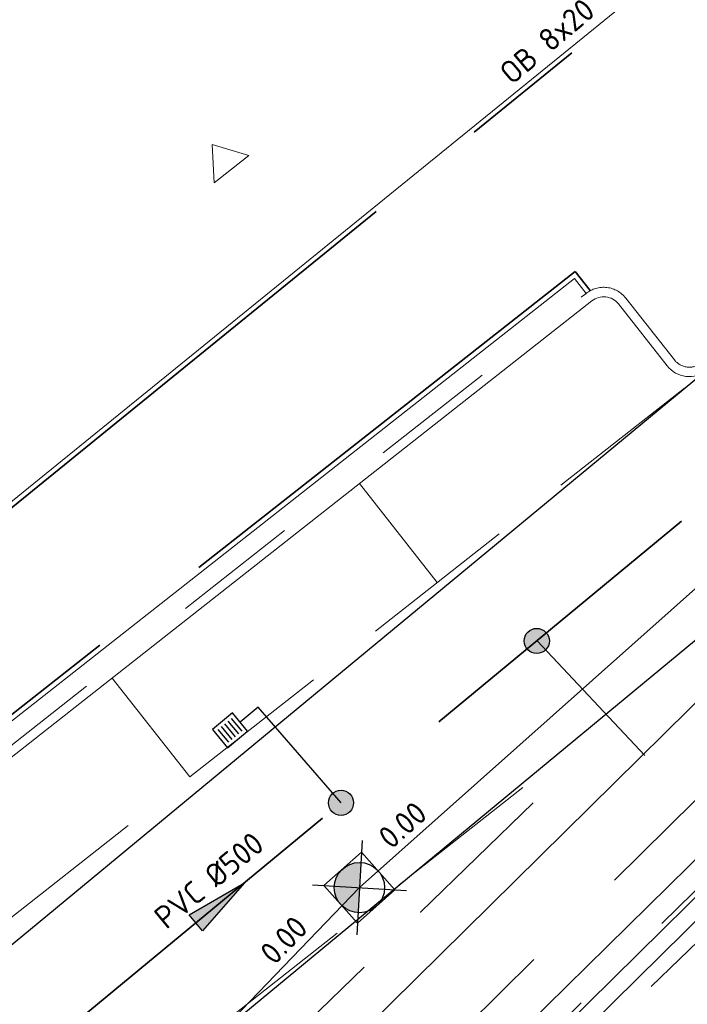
# Model space of a CAD drawing. Header units: metres. Extents: x 92403 to 95147, y 464428 to 465602.
# Tile 497 of 568: x 93323 to 93334, y 465160 to 465175. Entities that reach past the tile are written whole.
import ezdxf
from ezdxf.enums import TextEntityAlignment as Align

# ---------------------------------------------------------------- set-up
doc = ezdxf.new("R2010")
doc.units = ezdxf.units.M
for name, pattern in [('DASHED', [0.75, 0.5, -0.25]), ('RI-DRAINAGE', [19.200000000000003, 6, -1.8, 1.8, -1.8, 2.4, -1.8, 1.8, -1.8]), ('RI-GWA', [18.450000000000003, 6, -1.8, 1.75, -1.8, 1.75, -1.8, 1.75, -1.8]), ('RI-HWA', [7.4, 5, -2.4]), ('RI-HWA_KOLKAANSLUITING', [4.3, 2.5, -1.8]), ('VH-OPSLUITBAND_80X200', [14, 8, -2, 2, -2]), ('VH-TROTTOIRBAND', [15, 5, -2, 2, -2, 2, -2])]:
    doc.linetypes.add(name, pattern=pattern)
doc.layers.get('0').update_dxf_attribs({"linetype": 'CONTINUOUS'})
for name, color, linetype, lineweight, true_color in [('B-OI-RI-GWA_TRANSPORTLEIDING-G', 7, 'RI-GWA', 18, 0xff8400), ('N-OI-RI-DRAINAGE_DRAIN_PVC-G', 7, 'RI-DRAINAGE', 18, 0x00ff04), ('N-OI-RI-HWA_STROOMRICHTING-S', 7, 'CONTINUOUS', 25, 0x007bff), ('N-OI-RI-HWA_TRANSPORTLEIDING-G', 7, 'RI-HWA', 35, 0x007bff)]:
    doc.layers.add(name, color=color, linetype=linetype, lineweight=lineweight, true_color=true_color)
for name, color, linetype, lineweight in [('B-RO-OG-TOPOGRAFIE_BEBOUWING_ENTREE-S', 7, 'CONTINUOUS', 5), ('B-WE-VH-VERHARDING_FUNDERING-G', 252, 'CONTINUOUS', 18), ('N-RO-VW-MARKERING-G', 7, 'CONTINUOUS', 9), ('N-WE-GW-ONTGRAVING-V', 2, 'CONTINUOUS', 30), ('N-WE-RI-HWA_HULPSTUK-S', 150, 'CONTINUOUS', 25), ('N-WE-RI-HWA_KOLK_STRAATKOLK-S', 150, 'CONTINUOUS', 25), ('N-WE-RI-HWA_KOLKAANSLUITING-G', 150, 'RI-HWA_KOLKAANSLUITING', 25), ('N-WE-VH-KANTOPSLUITING_OPSLUITBAND_80X200-G', 7, 'VH-OPSLUITBAND_80X200', 35), ('N-WE-VH-KANTOPSLUITING_TROTTOIRBAND-G', 7, 'VH-TROTTOIRBAND', 35), ('N-WE-VH-KANTOPSLUITING_TROTTOIRBAND_130 150-T18', 10, 'CONTINUOUS', 18), ('N-WE-VH-KANTOPSLUITING_VOORKANTBAND-G', 50, 'CONTINUOUS', 35), ('V-OI-RI-GWA_RIOOLPUT_INSPECTIEPUT-S', 30, 'CONTINUOUS', 25), ('V-WE-RI-GWA_STROOMRICHTING-S', 30, 'CONTINUOUS', 25), ('V-WE-RI-VOLSCHUIMEN-G', 130, 'CONTINUOUS-V', 35)]:
    doc.layers.add(name, color=color, linetype=linetype, lineweight=lineweight)
doc.styles.add('NLCS-ISO', font='NLCS-ISO.ttf')
doc.styles.add('NLCS-ISO-M200-T18', font='NLCS-ISO.ttf', dxfattribs={"height": 0.36})
doc.linetypes.add('CONTINUOUS-V', pattern='A,3.5,[24,NLCS.SHX,S=0.5,R=0,X=0,Y=0],3.5', length=7)

# ---------------------------------------------------------------- blocks, each defined once
blk = doc.blocks.new('SRO-BEBOUWING_ENTREE')
blk.add_lwpolyline([(0, 0.35), (0, -0.35), (0.5, 0)], close=True)
blk = doc.blocks.new('STRAATKOLK 415X375')
at = {"layer": 'N-WE-RI-HWA_KOLK_STRAATKOLK-S', "flags": 128}
blk.add_lwpolyline([(-0.4149999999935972, 0), (0, 0), (0, 0.375), (-0.4149999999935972, 0.375)], close=True, dxfattribs=at)
for points in [[(-0.3442519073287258, 0.05499999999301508), (-0.3442519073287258, 0.3200000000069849)], [(-0.275263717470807, 0.05499999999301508), (-0.275263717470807, 0.3200000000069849)], [(-0.2074999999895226, 0.05499999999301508), (-0.2074999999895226, 0.3200000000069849)], [(-0.1367519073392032, 0.05499999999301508), (-0.1367519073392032, 0.3200000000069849)], [(-0.0677637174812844, 0.05499999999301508), (-0.0677637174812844, 0.3200000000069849)]]:
    blk.add_lwpolyline(points, dxfattribs=at)
blk = doc.blocks.new('*U270')
at = {"ltscale": 0.1}
blk.add_hatch(color=256, dxfattribs=at).paths.add_polyline_path([(2.500000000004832, 0), (-2.500000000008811, -0.8333333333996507), (-2.500000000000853, 0.8333333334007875)])
at = {"ltscale": 0.1, "flags": 128}
blk.add_lwpolyline([(2.500000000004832, 0), (-2.500000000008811, -0.8333333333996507), (-2.500000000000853, 0.8333333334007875)], close=True, dxfattribs=at)
at = {"ltscale": 0.1, "style": 'NLCS-ISO'}
for tag, p in [('BOBL', (-117.7269085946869, 1.13686837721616e-13)), ('MAT', (-0.5, 0.5000000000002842))]:
    blk.add_attdef(tag, text='', height=1.8, dxfattribs=at).set_placement(p, align=Align.BOTTOM_RIGHT)
for tag, p in [('DIA', (0.5, 0.5000000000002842)), ('BOBR', (112.828562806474, 0))]:
    blk.add_attdef(tag, text='', height=1.8, dxfattribs=at).set_placement(p, align=Align.BOTTOM_LEFT)
blk.add_attdef('JVA', text='', height=1.8, dxfattribs=at).set_placement((0, -0.9999999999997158), align=Align.TOP_CENTER)
at = {"ltscale": 0.1, "style": 'NLCS-ISO', "flags": 1}
blk.add_attdef('PUTNR-L', text='', height=1.8, dxfattribs=at).set_placement((-0.8215082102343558, -5.885126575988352), align=Align.BOTTOM_RIGHT)
blk.add_attdef('PUTNR-L', text='', height=1.8, dxfattribs=at).set_placement((1.948397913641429, -5.769780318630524), align=Align.BOTTOM_LEFT)
blk = doc.blocks.new('V-SRI-PUT_GWA-SO')
blk.add_hatch(color=256).paths.add_polyline_path([(1.414142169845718, 1.414284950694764, 0.6648581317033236), (-1.999916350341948, 0.0182917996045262), (-1.999916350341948, -0.0182917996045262, 0.1965342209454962), (-1.414225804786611, -1.414201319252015)])
at = {"ltscale": 0.1, "flags": 128}
for points in [[(-2.651650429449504, 2.651650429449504), (2.651650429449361, -2.651650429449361)], [(2.651650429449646, 2.651650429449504), (-2.651650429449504, -2.651650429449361)]]:
    blk.add_lwpolyline(points, dxfattribs=at)
at = {"flags": 128}
blk.add_lwpolyline([(-2.00008364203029, 2.000083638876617), (1.99991635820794, 2.000083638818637), (1.999916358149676, -1.99991636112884), (-2.000083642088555, -1.999916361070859)], close=True, dxfattribs=at)
at = {"lineweight": -3, "flags": 128}
blk.add_lwpolyline([(2.000083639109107, -1.99991635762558), (1.99991635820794, 2.000083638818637), (-2.000083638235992, 1.999916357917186), (-1.999916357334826, -2.000083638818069)], close=True, dxfattribs=at)
at = {"lineweight": -3}
blk.add_circle((0, 0), 1.999999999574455, dxfattribs=at)
blk = doc.blocks.new('SRI-HULP_INLAAT_KOLK-SO')
h = blk.add_hatch(color=256)
edge = h.paths.add_edge_path()
edge.add_arc((0, 0), 0.9999999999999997, 0, 360)
blk.add_circle((0, 0), 0.9999999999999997)
blk = doc.blocks.new('*U432')
at = {"ltscale": 0.1, "style": 'NLCS-ISO'}
for tag, p in [('BOBL', (-64.90199961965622, 1.13686837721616e-13)), ('MAT', (-1, 0.5000000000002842))]:
    blk.add_attdef(tag, text='', height=1.8, dxfattribs=at).set_placement(p, align=Align.BOTTOM_RIGHT)
for tag, p in [('DIA', (1, 0.5000000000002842)), ('BOBR', (63.81203188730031, 0))]:
    blk.add_attdef(tag, text='', height=1.8, dxfattribs=at).set_placement(p, align=Align.BOTTOM_LEFT)
blk.add_attdef('JVA', text='', height=1.8, dxfattribs=at).set_placement((0, -0.9999999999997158), align=Align.TOP_CENTER)
blk = doc.blocks.new('*U433')
at = {"ltscale": 0.1}
blk.add_hatch(color=256, dxfattribs=at).paths.add_polyline_path([(-2.500000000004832, 3.0616169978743e-16), (2.500000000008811, 0.8333333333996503), (2.500000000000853, -0.8333333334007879)])
at = {"ltscale": 0.1, "flags": 128}
blk.add_lwpolyline([(-2.500000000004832, 3.0616169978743e-16), (2.500000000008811, 0.8333333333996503), (2.500000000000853, -0.8333333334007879)], close=True, dxfattribs=at)
at = {"ltscale": 0.1, "style": 'NLCS-ISO'}
for tag, p in [('BOBL', (-41.11891167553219, 1.13686837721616e-13)), ('MAT', (-1, 0.5000000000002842))]:
    blk.add_attdef(tag, text='', height=1.8, dxfattribs=at).set_placement(p, align=Align.BOTTOM_RIGHT)
for tag, p in [('DIA', (1, 0.5000000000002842)), ('BOBR', (41.34875218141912, 0))]:
    blk.add_attdef(tag, text='', height=1.8, dxfattribs=at).set_placement(p, align=Align.BOTTOM_LEFT)
blk.add_attdef('JVA', text='', height=1.8, dxfattribs=at).set_placement((0, -0.9999999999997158), align=Align.TOP_CENTER)

msp = doc.modelspace()

# ---------------------------------------------------------------- linework, layer by layer
at = {"layer": 'B-OI-RI-GWA_TRANSPORTLEIDING-G'}
msp.add_lwpolyline([(93446.04334380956, 465256.115521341), (93414.92861935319, 465230.7843013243), (93385.545, 465207.335), (93345.02, 465172.545), (93309.939, 465138.03), (93281.489, 465106.16), (93272.55, 465095.75), (93246.12, 465056.88), (93231.409, 465035.78), (93221.1, 465020.839), (93190.047, 464975.644), (93154.17, 464931), (93110.8, 464886.38), (93068.919, 464854.632), (93060.95801684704, 464850.6229944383)], dxfattribs=at)
at = {"layer": 'B-WE-VH-VERHARDING_FUNDERING-G', "lineweight": 13, "flags": 128}
for points in [[(93445.82237110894, 465256.3869454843), (93414.70896970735, 465231.0568025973), (93385.32177920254, 465207.6046513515), (93344.78300294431, 465172.8028246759), (93309.68545092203, 465138.2715397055), (93281.22565751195, 465106.3905690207), (93272.2716391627, 465095.963079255), (93245.83172131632, 465057.0784933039), (93231.12140404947, 465035.9794725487), (93220.81172440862, 465021.0374875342), (93189.76596008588, 464975.8530184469), (93153.90751807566, 464931.2321113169), (93110.56747130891, 464886.6429278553), (93068.73303508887, 464854.9302256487), (93060.80058060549, 464850.9356005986)], [(93446.26431651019, 465255.8440971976), (93415.14826899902, 465230.5118000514), (93385.76822079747, 465207.0653486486), (93345.2569970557, 465172.287175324), (93310.19254907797, 465137.7884602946), (93281.75234248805, 465105.9294309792), (93272.8283608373, 465095.536920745), (93246.40827868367, 465056.6815066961), (93231.69659595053, 465035.5805274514), (93221.3882755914, 465020.6405124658), (93190.32803991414, 464975.434981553), (93154.43248192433, 464930.7678886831), (93111.0325286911, 464886.1170721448), (93069.10496491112, 464854.3337743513), (93061.11541939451, 464850.3103994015)]]:
    msp.add_lwpolyline(points, dxfattribs=at)
at = {"layer": 'N-OI-RI-DRAINAGE_DRAIN_PVC-G', "flags": 128}
msp.add_lwpolyline([(93326.84857128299, 465156.0814431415), (93345.81740532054, 465174.791729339)], dxfattribs=at)
at = {"layer": 'N-OI-RI-HWA_TRANSPORTLEIDING-G', "flags": 128}
msp.add_lwpolyline([(93306.79583724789, 465145.2137448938), (93345.4680690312, 465177.1819745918)], dxfattribs=at)
at = {"layer": 'N-RO-VW-MARKERING-G', "linetype": 'DASHED', "ltscale": 5, "flags": 128}
for points in [[(93333.51279530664, 465169.3763827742), (93314.05436616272, 465154.0794859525, 0.0002332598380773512), (93313.8551973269, 465153.9303840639, 0.0002332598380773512)], [(93337.47747520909, 465164.2122239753, 0.00242187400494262), (93323.14530665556, 465150.2627939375)], [(93330.94086643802, 465163.029680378), (93316.12336780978, 465151.3811682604, 0.001119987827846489), (93315.1804063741, 465150.6728635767)], [(93331.10946191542, 465162.7859644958, 0.002415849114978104), (93316.82685897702, 465148.8099393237)]]:
    msp.add_lwpolyline(points, format="xyb", dxfattribs=at)
for points in [[(93329.58200170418, 465166.2862595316), (93328.34595240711, 465167.8585769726)], [(93325.65120810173, 465163.1961362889), (93324.41515880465, 465164.7684537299)]]:
    msp.add_lwpolyline(points, dxfattribs=at)
at = {"layer": 'N-WE-GW-ONTGRAVING-V', "flags": 128}
for points in [[(93273.56555696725, 465100.2622130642), (93306.95680435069, 465137.9566337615), (93308.89159630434, 465139.8700371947), (93306.4444775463, 465142.8186102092), (93299.22540999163, 465136.7002371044), (93297.15643837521, 465139.1414164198), (93305.76135143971, 465146.4343345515), (93344.44864930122, 465178.4151750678), (93385.16169789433, 465211.8390919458), (93422.41004249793, 465242.1620300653)], [(93403.4269465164, 465181.733642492), (93388.93649916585, 465199.4360426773), (93383.6267154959, 465205.6907464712), (93348.15210623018, 465176.7180379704), (93350.36743714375, 465173.9656673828), (93349.98603271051, 465173.6419936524), (93373.79096656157, 465143.453098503), (93372.90706301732, 465142.7561115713), (93387.85553190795, 465125.3804091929), (93386.18777906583, 465123.9456268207), (93367.90864296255, 465145.1928081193), (93350.36485959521, 465167.0774224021), (93350.50980639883, 465167.2166533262), (93345.84763606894, 465173.2764785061), (93327.6210333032, 465155.2983068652), (93312.87138610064, 465140.711711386), (93314.15129299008, 465139.1695308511), (93313.77764755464, 465138.8366421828), (93346.08381566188, 465098.8242303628), (93343.29295626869, 465096.5795602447), (93358.90145998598, 465077.1091464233)]]:
    msp.add_lwpolyline(points, dxfattribs=at)
msp.add_lwpolyline([(93311.46103259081, 465142.411069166), (93326.0750889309, 465156.8635716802), (93339.92007837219, 465170.5198533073), (93309.20501477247, 465145.129381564)], close=True, dxfattribs=at)
at = {"layer": 'N-WE-RI-HWA_KOLKAANSLUITING-G', "flags": 128}
for points in [[(93331.16918113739, 465165.361862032), (93334.86986251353, 465161.4200827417), (93334.596123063, 465161.1651747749)], [(93328.05306053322, 465162.7859346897), (93326.73841549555, 465164.3070535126), (93326.45000146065, 465164.0688756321)]]:
    msp.add_lwpolyline(points, dxfattribs=at)
at = {"layer": 'N-WE-VH-KANTOPSLUITING_OPSLUITBAND_80X200-G', "flags": 128}
msp.add_lwpolyline([(93332.01551752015, 465170.9250232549), (93331.77623802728, 465171.2293989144), (93318.01350908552, 465160.4100751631), (93316.46439094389, 465162.3196590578), (93352.15360404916, 465191.2849992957), (93354.03234631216, 465188.9690907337), (93349.09727799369, 465184.8692755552), (93349.34468296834, 465184.5714668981)], dxfattribs=at)
at = {"layer": 'N-WE-VH-KANTOPSLUITING_TROTTOIRBAND-G', "lineweight": 15, "flags": 128}
for points in [[(93409.22620762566, 465234.0194362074), (93409.12865249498, 465233.9396507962, 0.4142135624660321), (93409.0652026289, 465233.3064256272), (93409.85655721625, 465232.3388214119, -0.414213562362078), (93409.81425730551, 465231.9166712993), (93381.52234267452, 465208.7781441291, -0.4142135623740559), (93381.10019256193, 465208.8204440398), (93380.30883797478, 465209.788048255, 0.4142135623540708), (93379.6756128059, 465209.851498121), (93376.04975361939, 465206.8860911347), (93364.7720641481, 465197.4289392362, 0.4142135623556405), (93364.7164021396, 465196.7949820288), (93365.51958991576, 465195.8371775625, -0.4142135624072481), (93365.4824819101, 465195.4145394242), (93362.34088326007, 465192.780083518, -0.4142135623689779), (93361.91824512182, 465192.8171915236), (93361.11420895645, 465193.7760076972, 0.412864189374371), (93360.4818441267, 465193.8329987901), (93349.4016381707, 465184.6281015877, 0.4105417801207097), (93349.33947252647, 465183.9987751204), (93350.12772249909, 465183.0253310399, -0.4005312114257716), (93350.08783779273, 465182.5980758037, -0.00624300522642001), (93337.59694746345, 465172.777867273), (93333.77386303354, 465169.7724176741, -0.4142135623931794), (93333.35260802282, 465169.8228578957), (93332.58007721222, 465170.8055562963, 0.4142135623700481), (93331.94819469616, 465170.8812166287), (93312.76592191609, 465155.8014152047, 0.4142135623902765), (93312.69026158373, 465155.1695326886), (93313.4530880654, 465154.1991786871, -0.4046260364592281), (93313.40991098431, 465153.7836883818, 0.006584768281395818), (93307.84968238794, 465149.4868792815, 0.0007773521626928), (93307.84931757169, 465149.4865886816, -0.4145501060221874), (93307.42728734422, 465149.5339585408), (93306.64822770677, 465150.5117100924, 0.4145410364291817), (93306.01546982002, 465150.5829155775, 0.01113529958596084), (93296.82985029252, 465142.9059798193, 0.00050503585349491), (93294.92943696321, 465141.1246417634, 0.4142817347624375), (93294.90957957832, 465140.4884814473), (93295.76559228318, 465139.5775194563, -0.4137453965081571), (93295.7522219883, 465139.1532884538, 0.001355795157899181), (93290.67901249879, 465134.3567665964, 0.0004311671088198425), (93290.67882515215, 465134.3565881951, -0.4149843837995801), (93290.25478696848, 465134.3671514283), (93289.39315453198, 465135.2729167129, 0.41428173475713), (93288.75688086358, 465135.288730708, 0.001894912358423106), (93281.70306045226, 465128.5243441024, 0.007732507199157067), (93271.35644185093, 465118.0421716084, 0.4143982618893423), (93271.37062908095, 465117.4057330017), (93272.27404364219, 465116.5422624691, -0.4109407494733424), (93272.28336074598, 465116.1172086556, 0.003748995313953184), (93267.41349969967, 465110.9351156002), (93267.26662102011, 465110.7855569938, -0.385792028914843), (93260.76285067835, 465110.4076440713), (93253.91245755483, 465115.928683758), (93247.14868926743, 465121.3922241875), (93239.93267225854, 465127.2285171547), (93232.6417733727, 465133.0977256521), (93225.2268281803, 465139.1635905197), (93210.81728473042, 465150.7938421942), (93209.77014246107, 465151.6249383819), (93201.83746426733, 465158.1229513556), (93199.91064924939, 465159.6492951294), (93198.36093343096, 465160.8770699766), (93192.87344971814, 465165.2248879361, -0.4633750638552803), (93192.68010969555, 465171.0963077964), (93202.2874474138, 465179.7962132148, -0.4142135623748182), (93202.71119125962, 465179.7752095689), (93203.55023334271, 465178.8486522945, 0.4142135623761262), (93204.18584911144, 465178.8171468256), (93218.56601801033, 465191.8390799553, 0.4142135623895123), (93218.59752347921, 465192.474695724), (93217.75848139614, 465193.4012529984, -0.414213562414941), (93217.77948504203, 465193.8249968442), (93218.27941079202, 465194.2777036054), (93222.85249066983, 465197.8135798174), (93223.97839364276, 465198.6619714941), (93225.03083329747, 465199.4201164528), (93227.81206252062, 465201.3614645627), (93227.86853999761, 465201.4014488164)], [(93344.31757937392, 465170.4546175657), (93341.41067012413, 465167.7856279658, 3.779717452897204e-05), (93341.18541685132, 465167.5695873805, 0.0005509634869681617), (93337.9056467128, 465164.416534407, 0.4142774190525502), (93337.89780376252, 465163.9922965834), (93338.7652626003, 465163.0923562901, -0.4141491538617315), (93338.75356049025, 465162.4560292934, 0.002349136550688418), (93324.86631795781, 465148.9396435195, -0.4138524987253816), (93324.22998367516, 465148.9451032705), (93323.35377886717, 465149.8366677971, 0.4142774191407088), (93322.92948416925, 465149.8403081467, 0.00152995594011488), (93313.9479977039, 465140.9554907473)]]:
    msp.add_lwpolyline(points, format="xyb", dxfattribs=at)
at = {"layer": 'N-WE-VH-KANTOPSLUITING_VOORKANTBAND-G', "linetype": 'Continuous', "lineweight": 15}
msp.add_lwpolyline([(93349.40163817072, 465184.6281015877), (93349.20993468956, 465184.858860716), (93354.14428968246, 465188.9580832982), (93352.16533167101, 465191.3975269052), (93316.35186333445, 465162.3313866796), (93318.00101491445, 465160.2984924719), (93331.76278730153, 465171.1170642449), (93331.94819469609, 465170.8812166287)], dxfattribs=at)
msp.add_lwpolyline([(93296.93047982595, 465142.7947141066, -0.0111329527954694), (93306.10907514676, 465150.4657061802, -0.4145410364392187), (93306.53091373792, 465150.4182358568), (93307.30999862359, 465149.4404526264, 0.4145501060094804), (93307.94295817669, 465149.3694074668, -0.006588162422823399), (93313.50295406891, 465153.6659764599, 0.407492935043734), (93313.57101187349, 465154.2918823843), (93312.80818539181, 465155.262236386, -0.4142135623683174), (93312.8586256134, 465155.6834913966), (93332.04089839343, 465170.7632928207, -0.414213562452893), (93332.46215340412, 465170.712852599), (93333.23468421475, 465169.7301541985, 0.4142135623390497), (93333.86656673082, 465169.6544938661), (93337.68891709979, 465172.659366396, 0.006243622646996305), (93350.18396100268, 465182.4828950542, 0.4030664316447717)], format="xyb", dxfattribs=at)
at = {"layer": 'N-WE-VH-KANTOPSLUITING_VOORKANTBAND-G', "linetype": 'Continuous', "lineweight": 15, "flags": 128}
msp.add_lwpolyline([(93350.94910581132, 465176.7470144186), (93344.31963136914, 465170.6601376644), (93341.30802363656, 465167.8950187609, 3.79942137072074e-05), (93341.08157956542, 465167.6778362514, 0.000550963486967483), (93337.80157111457, 465164.524554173, 0.4142774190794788), (93337.78980668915, 465163.8881974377), (93338.65726552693, 465162.9882571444, -0.4141491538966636), (93338.64945339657, 465162.5640187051, 0.002349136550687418), (93324.76119305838, 465149.046642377, -0.4138524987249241), (93324.33689857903, 465149.050313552), (93323.46076243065, 465149.941808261, 0.4142774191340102), (93322.82432038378, 465149.9472687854, 0.001517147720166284), (93313.91715037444, 465141.1364194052), (93307.56644107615, 465134.7668177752), (93305.38477298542, 465132.4264202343, 0.002109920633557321), (93300.75173522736, 465127.0607891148, 0.4143705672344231), (93300.8010998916, 465126.426139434), (93301.75099141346, 465125.6137943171, -0.4154634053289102), (93301.78397675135, 465125.1907001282, 0.007261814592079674), (93286.24177366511, 465106.4596118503, -0.4139205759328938)], format="xyb", dxfattribs=at)
at = {"layer": 'V-WE-RI-VOLSCHUIMEN-G'}
for p, q in [((93328.34654649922, 465161.4376292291), (93342.98767376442, 465174.4681875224)), ((93308.08825527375, 465140.4060424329), (93328.34654649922, 465161.4376292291))]:
    msp.add_line(p, q, dxfattribs=at)

# ---------------------------------------------------------------- block references
at = {"layer": 'B-RO-OG-TOPOGRAFIE_BEBOUWING_ENTREE-S', "ltscale": 1.000000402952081, "rotation": 128.3520319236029}
msp.add_blockref('SRO-BEBOUWING_ENTREE', (93326.31358765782, 465172.8523743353), dxfattribs=at)
at = {"layer": 'N-OI-RI-HWA_STROOMRICHTING-S'}
ref = msp.add_blockref('*U270', (93326.13195313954, 465161.1978597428), dxfattribs=dict(at, xscale=0.2, yscale=0.2, zscale=0.2, rotation=39.57868719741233))
ref.add_attrib('MAT', 'PVC', dxfattribs={"layer": '0', "ltscale": 0.1, "height": 0.3600000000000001, "rotation": 39.57868719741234, "style": 'NLCS-ISO'}).set_placement((93325.99116437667, 465161.2112210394), align=Align.BOTTOM_RIGHT)
ref.add_attrib('DIA', '%%C500', dxfattribs={"layer": '0', "ltscale": 0.1, "height": 0.3600000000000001, "rotation": 39.57868719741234, "style": 'NLCS-ISO'}).set_placement((93326.14531443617, 465161.3386485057), align=Align.BOTTOM_LEFT)
at = {"layer": 'N-WE-RI-HWA_HULPSTUK-S', "xscale": 0.1999999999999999, "yscale": 0.1999999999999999, "zscale": 0.1999999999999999, "rotation": 309.3826812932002}
for p in [(93331.16444953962, 465165.3579506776), (93328.05306053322, 465162.7859346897)]:
    msp.add_blockref('SRI-HULP_INLAAT_KOLK-SO', p, dxfattribs=at)
at = {"layer": 'N-WE-RI-HWA_KOLK_STRAATKOLK-S', "rotation": 39.55055203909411}
msp.add_blockref('STRAATKOLK 415X375', (93326.5693937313, 465163.9243013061), dxfattribs=at)
at = {"layer": 'V-OI-RI-GWA_RIOOLPUT_INSPECTIEPUT-S', "xscale": 0.2, "yscale": 0.2, "zscale": 0.2, "rotation": 41.66898441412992}
msp.add_blockref('V-SRI-PUT_GWA-SO', (93328.34654649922, 465161.4376292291), dxfattribs=at)
at = {"layer": 'V-WE-RI-GWA_STROOMRICHTING-S', "xscale": 0.2, "yscale": 0.2, "zscale": 0.2, "rotation": 41.66898441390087}
msp.add_blockref('*U433', (93335.66711013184, 465167.9529083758), dxfattribs=at).add_auto_attribs({'MAT': 'Beton', 'DIA': '400/600', 'BOBL': '0.00', 'BOBR': '0.00'})
at = {"layer": 'V-WE-RI-GWA_STROOMRICHTING-S'}
ref = msp.add_blockref('*U432', (93318.2174008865, 465150.921835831), dxfattribs=dict(at, xscale=0.2, yscale=0.2, zscale=0.2, rotation=46.07293592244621))
ref.add_attrib('BOBR', '0.00', dxfattribs={"layer": '0', "ltscale": 0.1, "height": 0.36, "rotation": 46.07293592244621, "style": 'NLCS-ISO'}).set_placement((93327.07121959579, 465160.1136207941), align=Align.BOTTOM_LEFT)

# ---------------------------------------------------------------- texts
at = {"layer": 'N-WE-VH-KANTOPSLUITING_TROTTOIRBAND_130 150-T18', "insert": (93330.53487282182, 465174.4542644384), "char_height": 0.36, "width": 4.669349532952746, "attachment_point": 1, "rotation": 40.17762862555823, "style": 'NLCS-ISO-M200-T18'}
msp.add_mtext('OB 8x20', dxfattribs=at)

doc.saveas('drawing.dxf')
